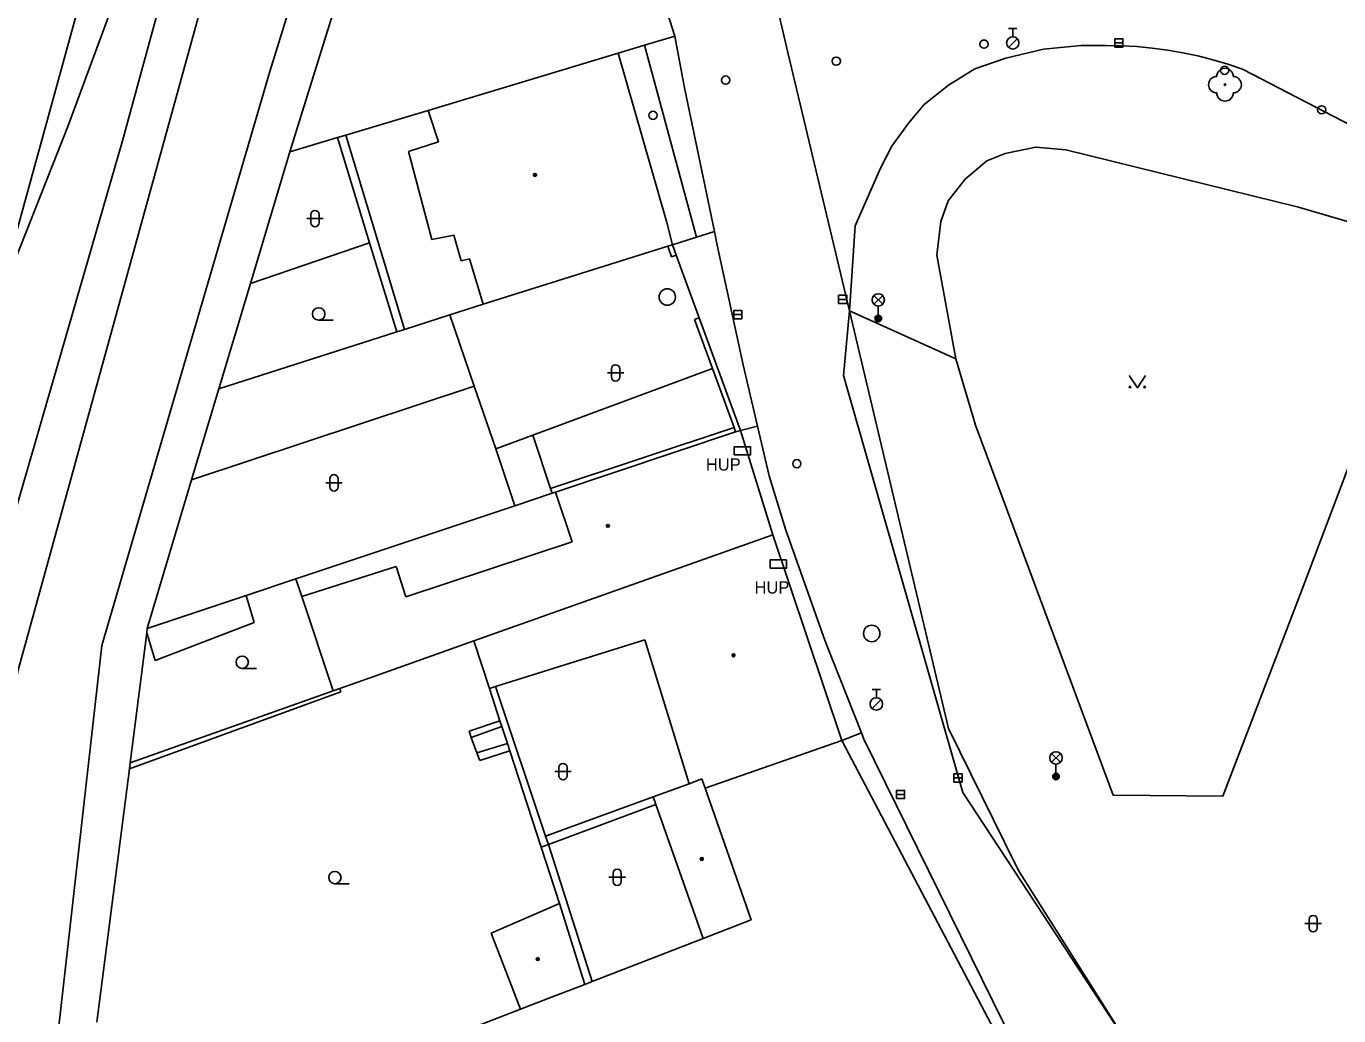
# Model space of a CAD drawing. Extents: x -596229 to -595156, y -1161237 to -1159376.
# Drawn here: x -595951.6 to -595871.7, y -1159865.2 to -1159805 of the extents above; entities that cross this region are included whole.
import ezdxf

# ---------------------------------------------------------------- set-up
doc = ezdxf.new("R2010")
doc.units = 0
for name, color, linetype in [('DOP - budovy nerozlisene - VP', 7, 'Continuous'), ('DOP - kresba z DSPS bez souradnic', 7, 'Continuous'), ('DOP - rozhrani ploch obecne', 7, 'Continuous'), ('Level 22', 7, 'Continuous'), ('Level 24', 7, 'Continuous'), ('Level 27', 7, 'Continuous'), ('Level 28', 7, 'Continuous'), ('Level 33', 7, 'Continuous'), ('Level 36', 7, 'Continuous'), ('Level 39', 7, 'Continuous'), ('Specificka linie pasportu komunikaci', 7, 'Continuous'), ('TM - budovy zdene_ betonove - VP', 7, 'Continuous'), ('TM - CD - osa koleji', 7, 'Continuous'), ('TM - komunikace - VP', 7, 'Continuous'), ('TM - letecke snimky - pomocna linie', 7, 'Continuous'), ('TM - plot drateny_ kovovy - VP', 7, 'Continuous'), ('TM - plot zdeny_ ohradni zed - VP', 7, 'Continuous'), ('TM - podezdivka plotu - VP', 7, 'Continuous'), ('TM - popis objektu', 7, 'Continuous'), ('TM - rozhrani mezi zpev. plochami mezi sebou - VP', 7, 'Continuous'), ('TM - rozhrani ploch obecne - VP', 7, 'Continuous'), ('TM - vjezd na pozemek', 7, 'Continuous')]:
    doc.layers.add(name, color=color, linetype=linetype)

msp = doc.modelspace()

# ---------------------------------------------------------------- linework, layer by layer
at = {"layer": 'DOP - budovy nerozlisene - VP'}
for points in [[(-595919.14, -1159858.35), (-595923.3, -1159860.15)], [(-595919.14, -1159858.35), (-595917.6, -1159863.27)], [(-595923.3, -1159860.15), (-595921.5, -1159864.78)], [(-595917.6, -1159863.27), (-595919.79, -1159864.12)], [(-595919.79, -1159864.12), (-595921.5, -1159864.78)]]:
    msp.add_lwpolyline(points, dxfattribs=at)
at = {"layer": 'DOP - kresba z DSPS bez souradnic'}
for points in [[(-595930.69, -1159818.16), (-595932.65, -1159811.75)], [(-595928.56, -1159823.42), (-595932.14, -1159811.6)], [(-595937.94, -1159820.62), (-595930.69, -1159818.16)], [(-595929.04, -1159823.57), (-595930.69, -1159818.16)], [(-595941.52, -1159832.58), (-595924.32, -1159826.87)], [(-595924.32, -1159826.87), (-595923.02, -1159830.69)], [(-595908.52, -1159829.38), (-595919.68, -1159833.1)], [(-595920.76, -1159829.85), (-595923.02, -1159830.69)], [(-595919.68, -1159833.1), (-595920.76, -1159829.85)], [(-595923.02, -1159830.69), (-595921.85, -1159834.15)], [(-595919.58, -1159833.39), (-595919.68, -1159833.1)], [(-595935.18, -1159838.6), (-595934.82, -1159839.68)], [(-595937.72, -1159841.26), (-595938.21, -1159839.61)], [(-595943.73, -1159843.56), (-595937.72, -1159841.26)], [(-595944.25, -1159841.89), (-595943.73, -1159843.56)], [(-595932.51, -1159845.27), (-595932.44, -1159845.47)], [(-595923.04, -1159845.15), (-595919.98, -1159854.26)], [(-595932.44, -1159845.47), (-595945.3, -1159850.15)], [(-595924.64, -1159847.87), (-595922.76, -1159847.24)], [(-595922.65, -1159847.58), (-595924.51, -1159848.24)], [(-595924.51, -1159848.24), (-595924.64, -1159847.87)], [(-595924.16, -1159849.18), (-595924.51, -1159848.24)], [(-595924.16, -1159849.18), (-595922.31, -1159848.62)], [(-595923.99, -1159849.65), (-595924.16, -1159849.18)], [(-595922.16, -1159849.06), (-595923.99, -1159849.65)], [(-595919.98, -1159854.26), (-595913.43, -1159851.86)], [(-595919.81, -1159854.76), (-595913.27, -1159852.33)], [(-595920.26, -1159854.92), (-595919.81, -1159854.76)], [(-595919.98, -1159854.26), (-595919.81, -1159854.76)], [(-595919.81, -1159854.76), (-595917.14, -1159863.09)]]:
    msp.add_lwpolyline(points, dxfattribs=at)
at = {"layer": 'DOP - rozhrani ploch obecne'}
for points in [[(-595925.8, -1159822.54), (-595923.78, -1159821.89)], [(-595928.56, -1159823.42), (-595925.8, -1159822.54)], [(-595939.86, -1159827.04), (-595929.04, -1159823.57)], [(-595929.04, -1159823.57), (-595928.56, -1159823.42)], [(-595919.58, -1159833.39), (-595921.85, -1159834.15)], [(-595919.38, -1159833.32), (-595919.58, -1159833.39)], [(-595921.85, -1159834.15), (-595935.18, -1159838.6)], [(-595935.18, -1159838.6), (-595938.21, -1159839.61)], [(-595938.21, -1159839.61), (-595944.22, -1159841.62)], [(-595932.9, -1159845.41), (-595945.26, -1159849.8)], [(-595923.4, -1159845.26), (-595922.76, -1159847.24)], [(-595922.76, -1159847.24), (-595922.65, -1159847.58)], [(-595922.65, -1159847.58), (-595922.31, -1159848.62)], [(-595922.31, -1159848.62), (-595922.16, -1159849.06)], [(-595922.16, -1159849.06), (-595920.26, -1159854.92)], [(-595920.26, -1159854.92), (-595919.14, -1159858.35)], [(-595910.4, -1159860.48), (-595917.14, -1159863.09)], [(-595917.14, -1159863.09), (-595917.6, -1159863.27)], [(-595921.5, -1159864.78), (-595943.57, -1159873.33)]]:
    msp.add_lwpolyline(points, dxfattribs=at)
at = {"layer": 'Level 22'}
msp.add_circle((-595878.65, -1159808.53), 0.05, dxfattribs=at)
for centre, start, end in [((-595878.65, -1159808.03), 0, 180), ((-595879.15, -1159808.53), 90, 270), ((-595878.15, -1159808.53), 270, 90), ((-595878.65, -1159809.03), 180, 0)]:
    msp.add_arc(centre, 0.5, start, end, dxfattribs=at)
at = {"layer": 'Level 24'}
for points in [[(-595908.508, -1159831.059), (-595907.508, -1159831.059), (-595907.508, -1159830.559), (-595908.508, -1159830.559)], [(-595906.328, -1159837.949), (-595905.328, -1159837.949), (-595905.328, -1159837.449), (-595906.328, -1159837.449)]]:
    msp.add_lwpolyline(points, close=True, dxfattribs=at)
at = {"layer": 'Level 27'}
for p, q in [((-595885.36, -1159805.99), (-595884.86, -1159805.99)), ((-595902.16, -1159821.59), (-595901.66, -1159821.59)), ((-595908.54, -1159822.52), (-595908.04, -1159822.52)), ((-595895.14, -1159850.71), (-595894.64, -1159850.71)), ((-595898.64, -1159851.72), (-595898.14, -1159851.72))]:
    msp.add_line(p, q, dxfattribs=at)
for points in [[(-595885.36, -1159806.24), (-595884.86, -1159806.24), (-595884.86, -1159805.74), (-595885.36, -1159805.74)], [(-595902.16, -1159821.84), (-595901.66, -1159821.84), (-595901.66, -1159821.34), (-595902.16, -1159821.34)], [(-595908.54, -1159822.77), (-595908.04, -1159822.77), (-595908.04, -1159822.27), (-595908.54, -1159822.27)], [(-595895.14, -1159850.96), (-595894.64, -1159850.96), (-595894.64, -1159850.46), (-595895.14, -1159850.46)], [(-595898.64, -1159851.97), (-595898.14, -1159851.97), (-595898.14, -1159851.47), (-595898.64, -1159851.47)]]:
    msp.add_lwpolyline(points, close=True, dxfattribs=at)
for centre in [(-595912.58, -1159821.45), (-595900.14, -1159841.92)]:
    msp.add_circle(centre, 0.5, dxfattribs=at)
at = {"layer": 'Level 28'}
for p, q in [((-595891.81, -1159805.115), (-595891.31, -1159805.115)), ((-595891.56, -1159805.615), (-595891.56, -1159805.115)), ((-595891.818, -1159806.262), (-595891.288, -1159805.732)), ((-595900.11, -1159845.335), (-595899.61, -1159845.335)), ((-595899.86, -1159845.835), (-595899.86, -1159845.335)), ((-595900.118, -1159846.482), (-595899.588, -1159845.952))]:
    msp.add_line(p, q, dxfattribs=at)
for centre, radius in [((-595893.31, -1159806.06), 0.25), ((-595891.56, -1159805.99), 0.375), ((-595902.3, -1159807.1), 0.25), ((-595878.67, -1159807.66), 0.25), ((-595909.03, -1159808.25), 0.25), ((-595913.45, -1159810.39), 0.25), ((-595872.77, -1159810.06), 0.25), ((-595904.7, -1159831.59), 0.25), ((-595899.86, -1159846.21), 0.375)]:
    msp.add_circle(centre, radius, dxfattribs=at)
at = {"layer": 'Level 33'}
for p, q in [((-595900.005, -1159821.89), (-595899.475, -1159821.36)), ((-595900.005, -1159821.36), (-595899.475, -1159821.89)), ((-595899.74, -1159822), (-595899.74, -1159822.75)), ((-595889.195, -1159849.76), (-595888.665, -1159849.23)), ((-595889.195, -1159849.23), (-595888.665, -1159849.76)), ((-595888.93, -1159849.87), (-595888.93, -1159850.62))]:
    msp.add_line(p, q, dxfattribs=at)
for centre, radius in [((-595899.74, -1159821.625), 0.375), ((-595899.74, -1159822.75), 0.2), ((-595899.74, -1159822.75), 0.145), ((-595899.74, -1159822.75), 0.0876), ((-595888.93, -1159849.495), 0.375), ((-595888.93, -1159850.62), 0.2), ((-595888.93, -1159850.62), 0.145), ((-595888.93, -1159850.62), 0.0876)]:
    msp.add_circle(centre, radius, dxfattribs=at)
at = {"layer": 'Level 36'}
for p, q in [((-595934.516, -1159816.676), (-595933.516, -1159816.676)), ((-595934.266, -1159816.426), (-595934.266, -1159816.926)), ((-595933.766, -1159816.426), (-595933.766, -1159816.926)), ((-595933.79, -1159822.855), (-595932.915, -1159822.855)), ((-595916.226, -1159826.066), (-595915.226, -1159826.066)), ((-595915.976, -1159825.816), (-595915.976, -1159826.316)), ((-595915.476, -1159825.816), (-595915.476, -1159826.316)), ((-595933.106, -1159832.506), (-595933.106, -1159833.006)), ((-595932.606, -1159832.506), (-595932.606, -1159833.006)), ((-595933.356, -1159832.756), (-595932.356, -1159832.756)), ((-595938.44, -1159844.045), (-595937.565, -1159844.045)), ((-595919.176, -1159850.076), (-595919.176, -1159850.576)), ((-595918.676, -1159850.076), (-595918.676, -1159850.576)), ((-595919.426, -1159850.326), (-595918.426, -1159850.326)), ((-595915.876, -1159856.506), (-595915.876, -1159857.006)), ((-595915.376, -1159856.506), (-595915.376, -1159857.006)), ((-595932.8, -1159857.145), (-595931.925, -1159857.145)), ((-595916.126, -1159856.756), (-595915.126, -1159856.756)), ((-595873.786, -1159859.576), (-595872.786, -1159859.576)), ((-595873.536, -1159859.326), (-595873.536, -1159859.826)), ((-595873.036, -1159859.326), (-595873.036, -1159859.826))]:
    msp.add_line(p, q, dxfattribs=at)
msp.add_lwpolyline([(-595884.48, -1159826.22), (-595883.98, -1159826.97), (-595883.48, -1159826.22)], dxfattribs=at)
for centre, radius in [((-595933.79, -1159822.48), 0.375), ((-595884.43, -1159826.92), 0.05), ((-595883.531, -1159826.92), 0.05), ((-595938.44, -1159843.67), 0.375), ((-595932.8, -1159856.77), 0.375)]:
    msp.add_circle(centre, radius, dxfattribs=at)
for centre, start, end in [((-595934.016, -1159816.426), 0, 180), ((-595934.016, -1159816.926), 180, 0), ((-595915.726, -1159825.816), 0, 180), ((-595915.726, -1159826.316), 180, 0), ((-595932.856, -1159832.506), 0, 180), ((-595932.856, -1159833.006), 180, 0), ((-595918.926, -1159850.076), 0, 180), ((-595918.926, -1159850.576), 180, 0), ((-595915.626, -1159856.506), 0, 180), ((-595915.626, -1159857.006), 180, 0), ((-595873.286, -1159859.326), 0, 180), ((-595873.286, -1159859.826), 180, 0)]:
    msp.add_arc(centre, 0.25, start, end, dxfattribs=at)
at = {"layer": 'Level 39'}
for centre, radius in [((-595920.63, -1159814.02), 0.09), ((-595920.63, -1159814.02), 0.0398), ((-595916.19, -1159835.37), 0.09), ((-595916.19, -1159835.37), 0.0398), ((-595908.55, -1159843.25), 0.09), ((-595908.55, -1159843.25), 0.0398), ((-595910.48, -1159855.64), 0.09), ((-595910.48, -1159855.64), 0.0398), ((-595920.46, -1159861.73), 0.09), ((-595920.46, -1159861.73), 0.0398)]:
    msp.add_circle(centre, radius, dxfattribs=at)
at = {"layer": 'Specificka linie pasportu komunikaci'}
for points in [[(-595866.91, -1159818.26), (-595867.59, -1159817.9), (-595874.18, -1159815.99), (-595888.34, -1159812.5), (-595890.16, -1159812.33), (-595892.03, -1159812.71), (-595893.13, -1159813.17), (-595894.46, -1159814.27), (-595895.49, -1159815.6), (-595895.94, -1159816.85), (-595896.17, -1159818.9), (-595895.03, -1159825.2)], [(-595895.03, -1159825.2), (-595901.5, -1159822.29)], [(-595901.5, -1159822.29), (-595895.46, -1159847.7), (-595891.37, -1159856.02), (-595891.27, -1159856.22), (-595891.1, -1159856.5), (-595884.44, -1159867.07)], [(-595895.03, -1159825.2), (-595893.82, -1159829.24), (-595885.46, -1159851.75), (-595878.77, -1159851.82)], [(-595874.07, -1159839.55), (-595869.87, -1159828.46)], [(-595908.13, -1159829.56), (-595907.09, -1159829.31)], [(-595878.77, -1159851.82), (-595874.07, -1159839.55)], [(-595901.95, -1159848.44), (-595900.77, -1159847.97)]]:
    msp.add_lwpolyline(points, dxfattribs=at)
at = {"layer": 'TM - budovy zdene_ betonove - VP'}
for points in [[(-595927.12, -1159810.09), (-595915.56, -1159806.61)], [(-595915.56, -1159806.61), (-595912.6, -1159816.91)], [(-595926.49, -1159812), (-595927.12, -1159810.09)], [(-595928.33, -1159812.6), (-595926.49, -1159812)], [(-595926.9, -1159817.94), (-595928.33, -1159812.6)], [(-595912.6, -1159816.91), (-595912.26, -1159818.27)], [(-595925.57, -1159817.68), (-595926.9, -1159817.94)], [(-595925.12, -1159819.25), (-595925.57, -1159817.68)], [(-595912.55, -1159818.36), (-595912.26, -1159818.27)], [(-595923.78, -1159821.89), (-595912.55, -1159818.36)], [(-595924.62, -1159819.13), (-595925.12, -1159819.25)], [(-595923.78, -1159821.89), (-595924.62, -1159819.13)], [(-595908.42, -1159829.66), (-595919.38, -1159833.32)], [(-595908.13, -1159829.56), (-595908.42, -1159829.66)], [(-595908.13, -1159829.56), (-595906.15, -1159835.92)], [(-595918.37, -1159836.34), (-595919.38, -1159833.32)], [(-595928.48, -1159839.7), (-595918.37, -1159836.34)], [(-595906.15, -1159835.92), (-595924.34, -1159842.37)], [(-595906.15, -1159835.92), (-595901.95, -1159848.44)], [(-595934.82, -1159839.68), (-595929.08, -1159837.84)], [(-595929.08, -1159837.84), (-595928.48, -1159839.7)], [(-595932.9, -1159845.41), (-595934.82, -1159839.68)], [(-595924.34, -1159842.37), (-595930.08, -1159844.41)], [(-595924.34, -1159842.37), (-595923.4, -1159845.26)], [(-595913.94, -1159842.31), (-595923.04, -1159845.15)], [(-595911.24, -1159851.06), (-595913.94, -1159842.31)], [(-595930.08, -1159844.41), (-595932.51, -1159845.27)], [(-595932.51, -1159845.27), (-595932.9, -1159845.41)], [(-595923.04, -1159845.15), (-595923.4, -1159845.26)], [(-595901.95, -1159848.44), (-595910.28, -1159851.34)], [(-595910.48, -1159850.77), (-595911.24, -1159851.06)], [(-595910.28, -1159851.34), (-595910.48, -1159850.77)], [(-595913.43, -1159851.86), (-595911.24, -1159851.06)], [(-595910.28, -1159851.34), (-595907.47, -1159859.35)], [(-595913.27, -1159852.33), (-595913.43, -1159851.86)], [(-595910.4, -1159860.48), (-595913.27, -1159852.33)], [(-595907.47, -1159859.35), (-595910.4, -1159860.48)]]:
    msp.add_lwpolyline(points, dxfattribs=at)
at = {"layer": 'TM - CD - osa koleji'}
for points in [[(-595933.77, -1159751.91), (-595937.15, -1159762.85), (-595953.53, -1159822.36)], [(-595935.46, -1159774.33), (-595945.73, -1159811.94), (-595956.72, -1159849.87), (-595957.63, -1159852.36)], [(-595935.46, -1159774.33), (-595949.05, -1159811.08), (-595953.53, -1159822.36)]]:
    msp.add_lwpolyline(points, dxfattribs=at)
at = {"layer": 'TM - komunikace - VP'}
for points in [[(-595912.11, -1159805.58), (-595913.29, -1159801.86)], [(-595912.11, -1159805.58), (-595911.54, -1159808.72), (-595909.71, -1159817.46)], [(-595897.9, -1159810.87), (-595896.96, -1159809.74), (-595895.47, -1159808.56), (-595893.87, -1159807.56), (-595891.99, -1159806.91), (-595889.69, -1159806.37), (-595887.4, -1159806.15), (-595886.8, -1159806.15)], [(-595886.8, -1159806.15), (-595885.91, -1159806.14), (-595884.97, -1159806.16)], [(-595884.97, -1159806.16), (-595884.02, -1159806.21), (-595883.08, -1159806.3)], [(-595883.08, -1159806.3), (-595882.15, -1159806.43), (-595881.22, -1159806.59), (-595880.3, -1159806.78), (-595879.38, -1159807.02), (-595878.48, -1159807.28)], [(-595878.48, -1159807.28), (-595877.58, -1159807.58)], [(-595877.58, -1159807.58), (-595858.73, -1159817.37)], [(-595901.15, -1159817.12), (-595899.6, -1159813.61), (-595898.91, -1159812.27), (-595897.9, -1159810.87)], [(-595909.71, -1159817.46), (-595909.54, -1159818.3), (-595907.97, -1159825.58), (-595907.09, -1159829.31)], [(-595901.5, -1159822.29), (-595901.15, -1159817.12)], [(-595901.86, -1159826.22), (-595901.5, -1159822.29)], [(-595884.44, -1159867.07), (-595894.59, -1159851.59), (-595901.86, -1159826.22)], [(-595907.09, -1159829.31), (-595906.38, -1159832.32), (-595905.37, -1159835.63), (-595902.98, -1159842.38), (-595900.77, -1159847.97)], [(-595900.77, -1159847.97), (-595900.62, -1159848.35), (-595890.81, -1159868.28), (-595890.56, -1159868.91)]]:
    msp.add_lwpolyline(points, dxfattribs=at)
at = {"layer": 'TM - letecke snimky - pomocna linie'}
for points in [[(-595910.81, -1159817.81), (-595909.71, -1159817.46)], [(-595924.32, -1159826.87), (-595925.8, -1159822.54)], [(-595920.76, -1159829.85), (-595909.83, -1159825.79)]]:
    msp.add_lwpolyline(points, dxfattribs=at)
at = {"layer": 'TM - plot drateny_ kovovy - VP'}
for points in [[(-595932.14, -1159811.6), (-595927.12, -1159810.09)], [(-595935.55, -1159812.62), (-595932.65, -1159811.75)], [(-595932.65, -1159811.75), (-595932.14, -1159811.6)], [(-595937.94, -1159820.62), (-595935.55, -1159812.62)], [(-595939.86, -1159827.04), (-595937.94, -1159820.62)], [(-595941.52, -1159832.58), (-595939.86, -1159827.04)], [(-595944.22, -1159841.62), (-595941.52, -1159832.58)], [(-595945.26, -1159849.8), (-595944.25, -1159841.89)], [(-595944.25, -1159841.89), (-595944.22, -1159841.62)], [(-595901.95, -1159848.44), (-595891.06, -1159869.11)], [(-595947.29, -1159865.58), (-595945.3, -1159850.15)], [(-595945.3, -1159850.15), (-595945.26, -1159849.8)]]:
    msp.add_lwpolyline(points, dxfattribs=at)
at = {"layer": 'TM - plot zdeny_ ohradni zed - VP'}
for points in [[(-595912.55, -1159818.36), (-595912.32, -1159819)], [(-595910.92, -1159822.82), (-595909.83, -1159825.79)], [(-595909.83, -1159825.79), (-595908.52, -1159829.38)], [(-595908.52, -1159829.38), (-595908.42, -1159829.66)]]:
    msp.add_lwpolyline(points, dxfattribs=at)
at = {"layer": 'TM - podezdivka plotu - VP'}
for points in [[(-595912.26, -1159818.27), (-595912.03, -1159818.9)], [(-595912.32, -1159819), (-595912.03, -1159818.9)], [(-595910.64, -1159822.72), (-595910.92, -1159822.82)], [(-595910.64, -1159822.72), (-595908.13, -1159829.56)]]:
    msp.add_lwpolyline(points, dxfattribs=at)
at = {"layer": 'TM - rozhrani mezi zpev. plochami mezi sebou - VP'}
for points in [[(-595906.7, -1159800.31), (-595905.25, -1159806.57)], [(-595901.5, -1159822.29), (-595905.25, -1159806.57)]]:
    msp.add_lwpolyline(points, dxfattribs=at)
at = {"layer": 'TM - rozhrani ploch obecne - VP'}
for points in [[(-595915.52, -1159754.13), (-595926.53, -1159783.68), (-595935.55, -1159812.62)], [(-595927.7, -1159778.49), (-595936.76, -1159807.72)], [(-595939.4, -1159798.18), (-595952.06, -1159844.08), (-595954.7, -1159855.99)], [(-595915.56, -1159806.61), (-595913.97, -1159806.12)], [(-595913.97, -1159806.12), (-595912.11, -1159805.58)], [(-595913.97, -1159806.12), (-595910.81, -1159817.81)], [(-595936.76, -1159807.72), (-595946.98, -1159842.65)], [(-595910.81, -1159817.81), (-595912.26, -1159818.27)], [(-595946.98, -1159842.65), (-595950.02, -1159869.58)]]:
    msp.add_lwpolyline(points, dxfattribs=at)
at = {"layer": 'TM - vjezd na pozemek'}
msp.add_lwpolyline([(-595910.64, -1159822.72), (-595912.03, -1159818.9)], dxfattribs=at)

# ---------------------------------------------------------------- texts
at = {"layer": 'TM - popis objektu'}
for p in [(-595910.23, -1159832.01), (-595907.27, -1159839.49)]:
    msp.add_text('HUP', height=0.75, dxfattribs=at).set_placement(p)

doc.saveas('drawing.dxf')
